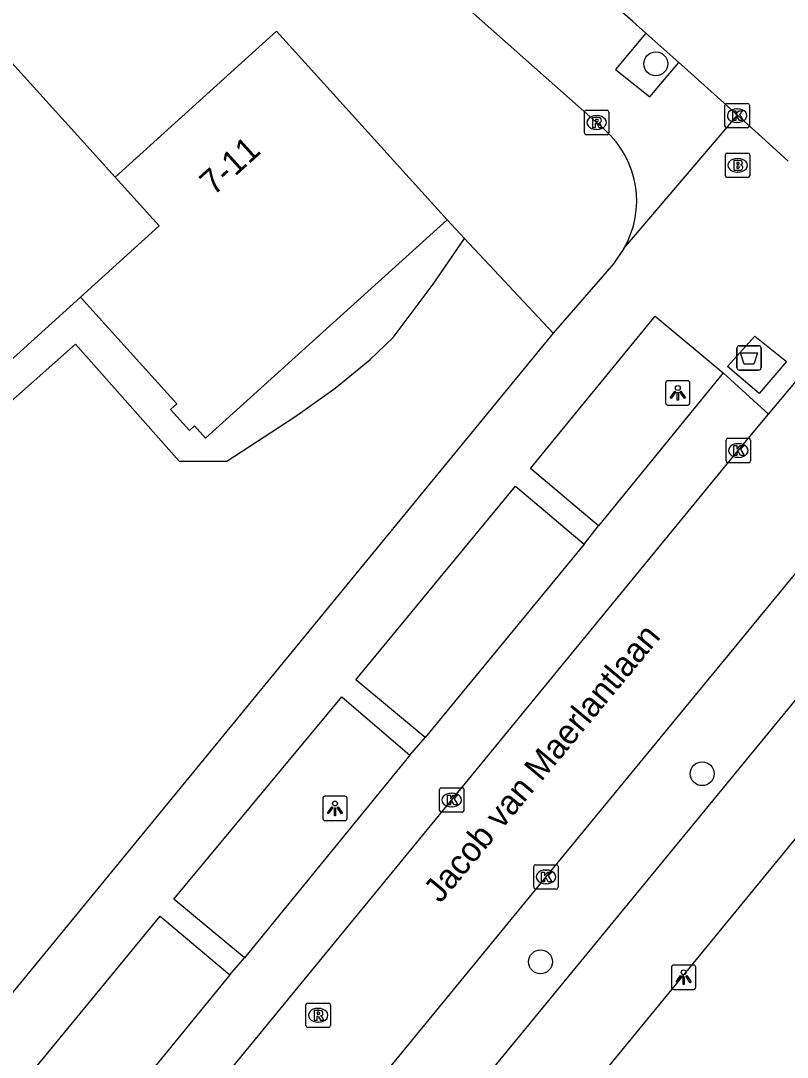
# Model space of a CAD drawing. Extents: x 160356 to 161355, y 381727 to 382845.
# Drawn here: x 160937.12 to 160968.51, y 382011.19 to 382053.64 of the extents above; entities that cross this region are included whole.
import ezdxf

# ---------------------------------------------------------------- set-up
doc = ezdxf.new("R2010")
doc.units = 0
for name, color, linetype in [('IMGEO_Afval_apart_plaats', 7, 'Continuous'), ('IMGEO_Boom', 7, 'Continuous'), ('IMGEO_Brandkraan', 7, 'Continuous'), ('IMGEO_Fietspad_gesloten', 7, 'Continuous'), ('IMGEO_Kolk', 7, 'Continuous'), ('IMGEO_Lichtpunt', 7, 'Continuous'), ('IMGEO_Openbare_ruimte_label', 7, 'Continuous'), ('IMGEO_Pand', 7, 'Continuous'), ('IMGEO_Pand_nummerreeks', 7, 'Continuous'), ('IMGEO_Parkeervlak_open', 7, 'Continuous'), ('IMGEO_Rijbaan_lokaal_open', 7, 'Continuous'), ('IMGEO_Rioolput', 7, 'Continuous'), ('IMGEO_Voetpad_gesloten', 7, 'Continuous'), ('IMGEO_Voetpad_halfverhard', 7, 'Continuous'), ('IMGEO_Voetpad_open', 7, 'Continuous')]:
    doc.layers.add(name, color=color, linetype=linetype)

msp = doc.modelspace()

# ---------------------------------------------------------------- linework, layer by layer
at = {"layer": 'IMGEO_Afval_apart_plaats'}
for p, q in [((160966.442, 382039.43), (160966.442, 382040.23)), ((160966.442, 382040.23), (160966.442, 382039.43)), ((160966.542, 382040.33), (160967.332, 382040.33)), ((160967.332, 382040.33), (160966.542, 382040.33)), ((160967.432, 382040.23), (160967.432, 382039.43)), ((160967.432, 382039.43), (160967.432, 382040.23)), ((160967.332, 382039.33), (160966.542, 382039.33)), ((160966.542, 382039.33), (160967.332, 382039.33))]:
    msp.add_line(p, q, dxfattribs=at)
msp.add_lwpolyline([(160966.585, 382040.044), (160967.289, 382040.044), (160967.14, 382039.574), (160966.734, 382039.574), (160966.585, 382040.044)], dxfattribs=at)
for centre, start, end in [((160966.542, 382040.23), 90, 180), ((160966.542, 382040.23), 90, 180), ((160967.332, 382040.23), 0, 90), ((160967.332, 382040.23), 360, 90), ((160966.542, 382039.43), 180, 270), ((160966.542, 382039.43), 180, 270), ((160967.332, 382039.43), 270, 0), ((160967.332, 382039.43), 270, 0)]:
    msp.add_arc(centre, 0.1, start, end, dxfattribs=at)
at = {"layer": 'IMGEO_Boom'}
for centre in [(160963.121, 382051.87), (160965.021, 382022.803), (160958.4, 382015.1)]:
    msp.add_circle(centre, 0.489, dxfattribs=at)
at = {"layer": 'IMGEO_Brandkraan'}
for p, q in [((160965.97, 382047.291), (160965.97, 382048.143)), ((160966.045, 382048.217), (160966.897, 382048.217)), ((160966.458, 382047.997), (160966.483, 382047.997)), ((160966.971, 382048.143), (160966.971, 382047.291)), ((160966.481, 382047.437), (160966.456, 382047.437)), ((160966.897, 382047.217), (160966.045, 382047.217))]:
    msp.add_line(p, q, dxfattribs=at)
for points in [[(160965.97, 382047.291), (160965.97, 382048.143)], [(160966.045, 382048.217), (160966.897, 382048.217)], [(160966.318, 382047.917), (160966.318, 382047.517), (160966.531, 382047.517)], [(160966.549, 382047.917), (160966.318, 382047.917)], [(160966.497, 382047.836), (160966.443, 382047.836), (160966.443, 382047.76)], [(160966.971, 382048.143), (160966.971, 382047.291)], [(160966.443, 382047.76), (160966.496, 382047.76)], [(160966.505, 382047.684), (160966.443, 382047.684), (160966.443, 382047.603)], [(160966.443, 382047.603), (160966.505, 382047.603)], [(160966.897, 382047.217), (160966.045, 382047.217)]]:
    msp.add_lwpolyline(points, dxfattribs=at)
for centre, radius, start, end in [((160966.047, 382048.141), 0.0765, 91.552, 178.448), ((160966.047, 382048.141), 0.0765, 91.552, 178.448), ((160966.498, 382047.798), 0.0379, 267.8285, 90.9355), ((160966.553, 382047.772), 0.145, 59.4692, 91.5367), ((160966.578, 382047.819), 0.0922, 285.5137, 58.1501), ((160966.895, 382048.141), 0.0765, 1.552, 88.448), ((160966.895, 382048.141), 0.0765, 1.552, 88.448), ((160966.506, 382047.643), 0.0404, 269.8759, 90.5077), ((160966.537, 382047.768), 0.251, 268.6676, 293.5347), ((160966.583, 382047.627), 0.105, 301.3115, 78.989), ((160966.047, 382047.293), 0.0765, 181.552, 268.448), ((160966.047, 382047.293), 0.0765, 181.552, 268.448), ((160966.895, 382047.293), 0.0765, 271.552, 358.448), ((160966.895, 382047.293), 0.0765, 271.552, 358.448)]:
    msp.add_arc(centre, radius, start, end, dxfattribs=at)
for centre, major_axis, ratio, start_param, end_param in [((160966.457, 382047.717), (-0.387, 0.002), 0.722429, 4.712389, 7.853982), ((160966.482, 382047.717), (-0.39, 0.002), 0.717154, 1.570796, 4.712389)]:
    msp.add_ellipse(centre, major_axis=major_axis, ratio=ratio, start_param=start_param, end_param=end_param, dxfattribs=at)
at = {"layer": 'IMGEO_Fietspad_gesloten'}
for points in [[(160946.577, 381998.701), (160947.644, 382000), (160978.867, 382038.025)], [(160948.063, 381994.801), (160952.327, 382000), (160980.31, 382034.118), (160983.19, 382037.204)]]:
    msp.add_lwpolyline(points, dxfattribs=at)
at = {"layer": 'IMGEO_Kolk'}
for p, q in [((160965.952, 382049.324), (160965.952, 382050.176)), ((160966.027, 382050.25), (160966.879, 382050.25)), ((160966.44, 382050.03), (160966.465, 382050.03)), ((160966.953, 382050.176), (160966.953, 382049.324)), ((160966.879, 382049.25), (160966.027, 382049.25)), ((160966.463, 382049.47), (160966.438, 382049.47)), ((160965.999, 382035.612), (160965.999, 382036.464)), ((160966.074, 382036.538), (160966.926, 382036.538)), ((160967, 382036.464), (160967, 382035.612)), ((160966.487, 382036.318), (160966.512, 382036.318)), ((160966.926, 382035.538), (160966.074, 382035.538)), ((160966.51, 382035.758), (160966.485, 382035.758)), ((160954.268, 382021.302), (160954.268, 382022.154)), ((160954.343, 382022.228), (160955.195, 382022.228)), ((160954.756, 382022.008), (160954.781, 382022.008)), ((160955.269, 382022.154), (160955.269, 382021.302)), ((160955.195, 382021.228), (160954.343, 382021.228)), ((160954.779, 382021.448), (160954.754, 382021.448)), ((160958.124, 382018.152), (160958.124, 382019.004)), ((160958.199, 382019.078), (160959.051, 382019.078)), ((160959.125, 382019.004), (160959.125, 382018.152)), ((160958.612, 382018.858), (160958.637, 382018.858)), ((160958.635, 382018.298), (160958.61, 382018.298)), ((160959.051, 382018.078), (160958.199, 382018.078))]:
    msp.add_line(p, q, dxfattribs=at)
for points in [[(160965.952, 382049.324), (160965.952, 382050.176)], [(160966.027, 382050.25), (160966.879, 382050.25)], [(160966.273, 382049.95), (160966.396, 382049.95), (160966.396, 382049.799), (160966.526, 382049.95), (160966.69, 382049.95), (160966.544, 382049.799), (160966.697, 382049.55), (160966.545, 382049.55), (160966.46, 382049.714), (160966.396, 382049.647), (160966.396, 382049.55), (160966.273, 382049.55), (160966.273, 382049.95)], [(160966.953, 382050.176), (160966.953, 382049.324)], [(160966.879, 382049.25), (160966.027, 382049.25)], [(160965.999, 382035.612), (160965.999, 382036.464)], [(160966.074, 382036.538), (160966.926, 382036.538)], [(160967, 382036.464), (160967, 382035.612)], [(160966.32, 382036.238), (160966.443, 382036.238), (160966.443, 382036.087), (160966.573, 382036.238), (160966.737, 382036.238), (160966.591, 382036.087), (160966.744, 382035.838), (160966.592, 382035.838), (160966.507, 382036.002), (160966.443, 382035.935), (160966.443, 382035.838), (160966.32, 382035.838), (160966.32, 382036.238)], [(160966.926, 382035.538), (160966.074, 382035.538)], [(160954.268, 382021.302), (160954.268, 382022.154)], [(160954.343, 382022.228), (160955.195, 382022.228)], [(160955.269, 382022.154), (160955.269, 382021.302)], [(160954.589, 382021.928), (160954.712, 382021.928), (160954.712, 382021.777), (160954.842, 382021.928), (160955.006, 382021.928), (160954.86, 382021.777), (160955.013, 382021.528), (160954.861, 382021.528), (160954.776, 382021.692), (160954.712, 382021.625), (160954.712, 382021.528), (160954.589, 382021.528), (160954.589, 382021.928)], [(160955.195, 382021.228), (160954.343, 382021.228)], [(160958.124, 382018.152), (160958.124, 382019.004)], [(160958.199, 382019.078), (160959.051, 382019.078)], [(160959.125, 382019.004), (160959.125, 382018.152)], [(160958.445, 382018.778), (160958.568, 382018.778), (160958.568, 382018.627), (160958.698, 382018.778), (160958.862, 382018.778), (160958.716, 382018.627), (160958.869, 382018.378), (160958.717, 382018.378), (160958.632, 382018.542), (160958.568, 382018.475), (160958.568, 382018.378), (160958.445, 382018.378), (160958.445, 382018.778)], [(160959.051, 382018.078), (160958.199, 382018.078)]]:
    msp.add_lwpolyline(points, dxfattribs=at)
for centre, start, end in [((160966.029, 382050.174), 91.552, 178.448), ((160966.029, 382050.174), 91.552, 178.448), ((160966.877, 382050.174), 1.552, 88.448), ((160966.877, 382050.174), 1.552, 88.448), ((160966.029, 382049.326), 181.552, 268.448), ((160966.029, 382049.326), 181.552, 268.448), ((160966.877, 382049.326), 271.552, 358.448), ((160966.877, 382049.326), 271.552, 358.448), ((160966.076, 382036.462), 91.552, 178.448), ((160966.076, 382036.462), 91.552, 178.448), ((160966.924, 382036.462), 1.552, 88.448), ((160966.924, 382036.462), 1.552, 88.448), ((160966.076, 382035.614), 181.552, 268.448), ((160966.076, 382035.614), 181.552, 268.448), ((160966.924, 382035.614), 271.552, 358.448), ((160966.924, 382035.614), 271.552, 358.448), ((160954.345, 382022.152), 91.552, 178.448), ((160954.345, 382022.152), 91.552, 178.448), ((160955.193, 382022.152), 1.552, 88.448), ((160955.193, 382022.152), 1.552, 88.448), ((160954.345, 382021.304), 181.552, 268.448), ((160954.345, 382021.304), 181.552, 268.448), ((160955.193, 382021.304), 271.552, 358.448), ((160955.193, 382021.304), 271.552, 358.448), ((160958.201, 382019.002), 91.552, 178.448), ((160958.201, 382019.002), 91.552, 178.448), ((160959.049, 382019.002), 1.552, 88.448), ((160959.049, 382019.002), 1.552, 88.448), ((160958.201, 382018.154), 181.552, 268.448), ((160958.201, 382018.154), 181.552, 268.448), ((160959.049, 382018.154), 271.552, 358.448), ((160959.049, 382018.154), 271.552, 358.448)]:
    msp.add_arc(centre, 0.0765, start, end, dxfattribs=at)
for centre, major_axis, ratio, start_param, end_param in [((160966.439, 382049.75), (-0.387, 0.002), 0.722429, 4.712389, 7.853982), ((160966.464, 382049.75), (-0.39, 0.002), 0.717154, 1.570796, 4.712389), ((160966.486, 382036.038), (-0.387, 0.002), 0.722429, 4.712389, 7.853982), ((160966.511, 382036.038), (-0.39, 0.002), 0.717154, 1.570796, 4.712389), ((160954.755, 382021.728), (-0.387, 0.002), 0.722429, 4.712389, 7.853982), ((160954.78, 382021.728), (-0.39, 0.002), 0.717154, 1.570796, 4.712389), ((160958.611, 382018.578), (-0.387, 0.002), 0.722429, 4.712389, 7.853982), ((160958.636, 382018.578), (-0.39, 0.002), 0.717154, 1.570796, 4.712389)]:
    msp.add_ellipse(centre, major_axis=major_axis, ratio=ratio, start_param=start_param, end_param=end_param, dxfattribs=at)
at = {"layer": 'IMGEO_Lichtpunt'}
for p, q in [((160963.524, 382038.8), (160963.524, 382037.993)), ((160963.524, 382038.8), (160963.524, 382037.993)), ((160964.426, 382038.895), (160963.618, 382038.895)), ((160964.426, 382038.895), (160963.618, 382038.895)), ((160964.52, 382037.993), (160964.52, 382038.8)), ((160964.52, 382037.993), (160964.52, 382038.8)), ((160963.618, 382037.899), (160964.426, 382037.899)), ((160963.618, 382037.899), (160964.426, 382037.899)), ((160949.488, 382021.788), (160949.488, 382020.981)), ((160949.488, 382021.788), (160949.488, 382020.981)), ((160950.39, 382021.883), (160949.582, 382021.883)), ((160950.39, 382021.883), (160949.582, 382021.883)), ((160950.484, 382020.981), (160950.484, 382021.788)), ((160950.484, 382020.981), (160950.484, 382021.788)), ((160949.582, 382020.887), (160950.39, 382020.887)), ((160949.582, 382020.887), (160950.39, 382020.887)), ((160963.764, 382014.873), (160963.764, 382014.066)), ((160963.764, 382014.873), (160963.764, 382014.066)), ((160964.666, 382014.968), (160963.858, 382014.968)), ((160964.666, 382014.968), (160963.858, 382014.968)), ((160964.76, 382014.066), (160964.76, 382014.873)), ((160964.76, 382014.066), (160964.76, 382014.873)), ((160963.858, 382013.972), (160964.666, 382013.972)), ((160963.858, 382013.972), (160964.666, 382013.972))]:
    msp.add_line(p, q, dxfattribs=at)
for points in [[(160963.898, 382038.464), (160963.937, 382038.436), (160963.749, 382038.174), (160963.711, 382038.201), (160963.898, 382038.464)], [(160964, 382038.416), (160964.047, 382038.416), (160964.047, 382038.094), (160964, 382038.094), (160964, 382038.416)], [(160964.11, 382038.436), (160964.148, 382038.463), (160964.335, 382038.201), (160964.296, 382038.173), (160964.11, 382038.436)], [(160949.862, 382021.452), (160949.901, 382021.424), (160949.713, 382021.162), (160949.675, 382021.189), (160949.862, 382021.452)], [(160949.964, 382021.404), (160950.011, 382021.404), (160950.011, 382021.082), (160949.964, 382021.082), (160949.964, 382021.404)], [(160950.074, 382021.424), (160950.112, 382021.451), (160950.299, 382021.189), (160950.26, 382021.161), (160950.074, 382021.424)], [(160964.138, 382014.537), (160964.177, 382014.509), (160963.989, 382014.247), (160963.951, 382014.274), (160964.138, 382014.537)], [(160964.24, 382014.489), (160964.287, 382014.489), (160964.287, 382014.167), (160964.24, 382014.167), (160964.24, 382014.489)], [(160964.35, 382014.509), (160964.388, 382014.536), (160964.575, 382014.274), (160964.536, 382014.246), (160964.35, 382014.509)]]:
    msp.add_lwpolyline(points, dxfattribs=at)
for centre in [(160964.023, 382038.598), (160949.987, 382021.586), (160964.263, 382014.671)]:
    msp.add_circle(centre, 0.0994, dxfattribs=at)
for centre, start, end in [((160963.618, 382038.8), 90, 180), ((160963.618, 382038.8), 90, 180), ((160964.426, 382038.8), 0, 90), ((160964.426, 382038.8), 0, 90), ((160963.618, 382037.993), 180, 270), ((160963.618, 382037.993), 180, 270), ((160964.426, 382037.993), 270, 0), ((160964.426, 382037.993), 270, 360), ((160949.582, 382021.788), 90, 180), ((160949.582, 382021.788), 90, 180), ((160950.39, 382021.788), 0, 90), ((160950.39, 382021.788), 0, 90), ((160949.582, 382020.981), 180, 270), ((160949.582, 382020.981), 180, 270), ((160950.39, 382020.981), 270, 0), ((160950.39, 382020.981), 270, 360), ((160963.858, 382014.873), 90, 180), ((160963.858, 382014.873), 90, 180), ((160964.666, 382014.873), 0, 90), ((160964.666, 382014.873), 0, 90), ((160963.858, 382014.066), 180, 270), ((160963.858, 382014.066), 180, 270), ((160964.666, 382014.066), 270, 0), ((160964.666, 382014.066), 270, 360)]:
    msp.add_arc(centre, 0.0946, start, end, dxfattribs=at)
at = {"layer": 'IMGEO_Pand'}
for points in [[(160954.582, 382045.479), (160947.599, 382053.204), (160940.987, 382047.227)], [(160940.987, 382047.227), (160935.969, 382052.777), (160929.276, 382046.726)], [(160939.562, 382042.313), (160942.791, 382045.232), (160940.987, 382047.227)], [(160939.562, 382042.313), (160943.508, 382037.948), (160943.257, 382037.721), (160944.035, 382036.861), (160944.235, 382037.042), (160944.691, 382036.537), (160954.582, 382045.479)], [(160927.77, 382041.649), (160931.774, 382037.22), (160931.526, 382036.997), (160932.26, 382036.184), (160932.505, 382036.406), (160932.74, 382036.146), (160939.562, 382042.313)]]:
    msp.add_lwpolyline(points, dxfattribs=at)
at = {"layer": 'IMGEO_Parkeervlak_open'}
for points in [[(160965.884, 382039.219), (160960.772, 382032.957)], [(160960.19, 382032.206), (160953.681, 382024.287)], [(160953.052, 382023.567), (160946.289, 382015.257)], [(160945.685, 382014.567), (160939.424, 382006.895), (160941.313, 382005.329)]]:
    msp.add_lwpolyline(points, dxfattribs=at)
at = {"layer": 'IMGEO_Rijbaan_lokaal_open'}
for points in [[(160962.709, 382053.131), (160962.177, 382053.605), (160958.753, 382056.615), (160955.988, 382059.014), (160953.698, 382060.997), (160949.002, 382064.915)], [(160964.06, 382051.926), (160962.709, 382053.131)], [(160966.468, 382049.768), (160964.292, 382051.719), (160964.06, 382051.926)], [(160966.468, 382049.768), (160967.756, 382048.614), (160968.542, 382047.88)], [(160967.741, 382037.526), (160969.174, 382039.229)], [(160941.313, 382005.329), (160954.769, 382021.728), (160966.5, 382036.038), (160967.741, 382037.526)], [(160973.022, 382036.094), (160970.983, 382033.618), (160958.625, 382018.578), (160945.001, 382001.967), (160942.965, 381999.472)]]:
    msp.add_lwpolyline(points, dxfattribs=at)
at = {"layer": 'IMGEO_Rioolput'}
for p, q in [((160960.273, 382049.969), (160961.125, 382049.969)), ((160960.198, 382049.043), (160960.198, 382049.895)), ((160960.686, 382049.749), (160960.711, 382049.749)), ((160961.199, 382049.895), (160961.199, 382049.043)), ((160960.709, 382049.189), (160960.684, 382049.189)), ((160961.125, 382048.969), (160960.273, 382048.969)), ((160948.798, 382012.487), (160948.798, 382013.339)), ((160948.873, 382013.413), (160949.725, 382013.413)), ((160949.286, 382013.193), (160949.311, 382013.193)), ((160949.799, 382013.339), (160949.799, 382012.487)), ((160949.309, 382012.633), (160949.284, 382012.633)), ((160949.725, 382012.413), (160948.873, 382012.413))]:
    msp.add_line(p, q, dxfattribs=at)
for points in [[(160960.273, 382049.969), (160961.125, 382049.969)], [(160960.198, 382049.043), (160960.198, 382049.895)], [(160960.787, 382049.667), (160960.535, 382049.669), (160960.535, 382049.269)], [(160960.713, 382049.588), (160960.659, 382049.588), (160960.659, 382049.507)], [(160961.199, 382049.895), (160961.199, 382049.043)], [(160960.535, 382049.269), (160960.659, 382049.269), (160960.659, 382049.431), (160960.67, 382049.431)], [(160960.659, 382049.507), (160960.711, 382049.507)], [(160960.717, 382049.402), (160960.788, 382049.269), (160960.928, 382049.269), (160960.863, 382049.395)], [(160961.125, 382048.969), (160960.273, 382048.969)], [(160948.798, 382012.487), (160948.798, 382013.339)], [(160948.873, 382013.413), (160949.725, 382013.413)], [(160949.387, 382013.111), (160949.135, 382013.113), (160949.135, 382012.713)], [(160949.313, 382013.032), (160949.259, 382013.032), (160949.259, 382012.951)], [(160949.799, 382013.339), (160949.799, 382012.487)], [(160949.135, 382012.713), (160949.259, 382012.713), (160949.259, 382012.875), (160949.27, 382012.875)], [(160949.259, 382012.951), (160949.311, 382012.951)], [(160949.317, 382012.846), (160949.388, 382012.713), (160949.528, 382012.713), (160949.463, 382012.839)], [(160949.725, 382012.413), (160948.873, 382012.413)]]:
    msp.add_lwpolyline(points, dxfattribs=at)
for centre, radius, start, end in [((160960.275, 382049.893), 0.0765, 91.552, 178.448), ((160960.275, 382049.893), 0.0765, 91.552, 178.448), ((160961.123, 382049.893), 0.0765, 1.552, 88.448), ((160961.123, 382049.893), 0.0765, 1.552, 88.448), ((160960.719, 382049.492), 0.0964, 77.0061, 93.1865), ((160960.733, 382049.549), 0.0378, 276.6634, 79.6772), ((160960.786, 382049.557), 0.109, 350.3612, 89.416), ((160960.784, 382049.557), 0.112, 277.5842, 350.9817), ((160960.669, 382049.378), 0.0533, 26.0293, 88.6989), ((160960.695, 382049.696), 0.19, 274.7715, 282.9687), ((160960.768, 382049.342), 0.108, 29.5134, 73.7905), ((160960.275, 382049.045), 0.0765, 181.552, 268.448), ((160960.275, 382049.045), 0.0765, 181.552, 268.448), ((160961.123, 382049.045), 0.0765, 271.552, 358.448), ((160961.123, 382049.045), 0.0765, 271.552, 358.448), ((160948.875, 382013.337), 0.0765, 91.552, 178.448), ((160948.875, 382013.337), 0.0765, 91.552, 178.448), ((160949.319, 382012.936), 0.0964, 77.0061, 93.1865), ((160949.333, 382012.993), 0.0378, 276.6634, 79.6772), ((160949.386, 382013.001), 0.109, 350.3612, 89.416), ((160949.723, 382013.337), 0.0765, 1.552, 88.448), ((160949.723, 382013.337), 0.0765, 1.552, 88.448), ((160949.269, 382012.822), 0.0533, 26.0293, 88.6989), ((160949.295, 382013.14), 0.19, 274.7715, 282.9687), ((160949.384, 382013.001), 0.112, 277.5842, 350.9817), ((160949.368, 382012.786), 0.108, 29.5134, 73.7905), ((160948.875, 382012.489), 0.0765, 181.552, 268.448), ((160948.875, 382012.489), 0.0765, 181.552, 268.448), ((160949.723, 382012.489), 0.0765, 271.552, 358.448), ((160949.723, 382012.489), 0.0765, 271.552, 358.448)]:
    msp.add_arc(centre, radius, start, end, dxfattribs=at)
for centre, major_axis, ratio, start_param, end_param in [((160960.685, 382049.469), (-0.387, 0.002), 0.722429, 4.712389, 7.853982), ((160960.71, 382049.469), (-0.39, 0.002), 0.717154, 1.570796, 4.712389), ((160949.285, 382012.913), (-0.387, 0.002), 0.722429, 4.712389, 7.853982), ((160949.31, 382012.913), (-0.39, 0.002), 0.717154, 1.570796, 4.712389)]:
    msp.add_ellipse(centre, major_axis=major_axis, ratio=ratio, start_param=start_param, end_param=end_param, dxfattribs=at)
at = {"layer": 'IMGEO_Voetpad_gesloten'}
msp.add_lwpolyline([(160966.064, 382039.472), (160967.179, 382040.724), (160968.468, 382039.687), (160967.361, 382038.377), (160966.064, 382039.472)], dxfattribs=at)
at = {"layer": 'IMGEO_Voetpad_halfverhard'}
msp.add_lwpolyline([(160892.401, 382038.504), (160896.66, 382033.793), (160898.252, 382033.793), (160898.44, 382033.96), (160904.216, 382039.071), (160908.582, 382034.138), (160909.917, 382034.138), (160912.011, 382035.992), (160915.79, 382039.336), (160919.995, 382034.585), (160921.802, 382034.585), (160927.547, 382039.669), (160931.554, 382035.143), (160933.429, 382035.143), (160939.368, 382040.398), (160943.61, 382035.605), (160945.564, 382035.605), (160948.337, 382037.416), (160949.99, 382038.593), (160951.416, 382039.751), (160952.367, 382040.662), (160954.013, 382042.847), (160955.293, 382044.719)], dxfattribs=at)
at = {"layer": 'IMGEO_Voetpad_open'}
for points in [[(160947.65, 382060.865), (160952.547, 382056.706), (160961.02, 382049.177)], [(160962.709, 382053.131), (160961.466, 382051.644), (160962.879, 382050.517), (160964.06, 382051.926)], [(160961.811, 382044.304), (160966.468, 382049.768)], [(160954.582, 382045.479), (160955.293, 382044.719)], [(160955.293, 382044.719), (160958.918, 382040.842)], [(160961.811, 382044.304), (160961.395, 382043.679), (160958.918, 382040.842)], [(160960.772, 382032.957), (160957.99, 382035.3), (160963.102, 382041.534), (160965.884, 382039.219)], [(160958.918, 382040.842), (160932.496, 382008.634), (160932.226, 382008.305)], [(160965.884, 382039.219), (160967.741, 382037.526)], [(160953.681, 382024.287), (160950.845, 382026.65), (160957.382, 382034.583), (160960.19, 382032.206)], [(160960.19, 382032.206), (160960.772, 382032.957)], [(160946.289, 382015.257), (160943.394, 382017.663), (160950.264, 382025.949), (160953.052, 382023.567)], [(160953.052, 382023.567), (160953.681, 382024.287)], [(160939.169, 382004.356), (160935.129, 382007.623), (160942.823, 382016.971), (160945.685, 382014.567)], [(160945.685, 382014.567), (160946.289, 382015.257)]]:
    msp.add_lwpolyline(points, dxfattribs=at)
msp.add_arc((160958.463, 382046.261), 3.878, 329.688, 48.752, dxfattribs=at)

# ---------------------------------------------------------------- texts
at = {"layer": 'IMGEO_Openbare_ruimte_label'}
msp.add_text('Jacob van Maerlantlaan', height=1, rotation=50.3558, dxfattribs=at).set_placement((160954.301, 382017.465))
at = {"layer": 'IMGEO_Pand_nummerreeks'}
msp.add_text('7-11', height=1, rotation=42.1124, dxfattribs=at).set_placement((160945.014, 382046.446))

doc.saveas('drawing.dxf')
